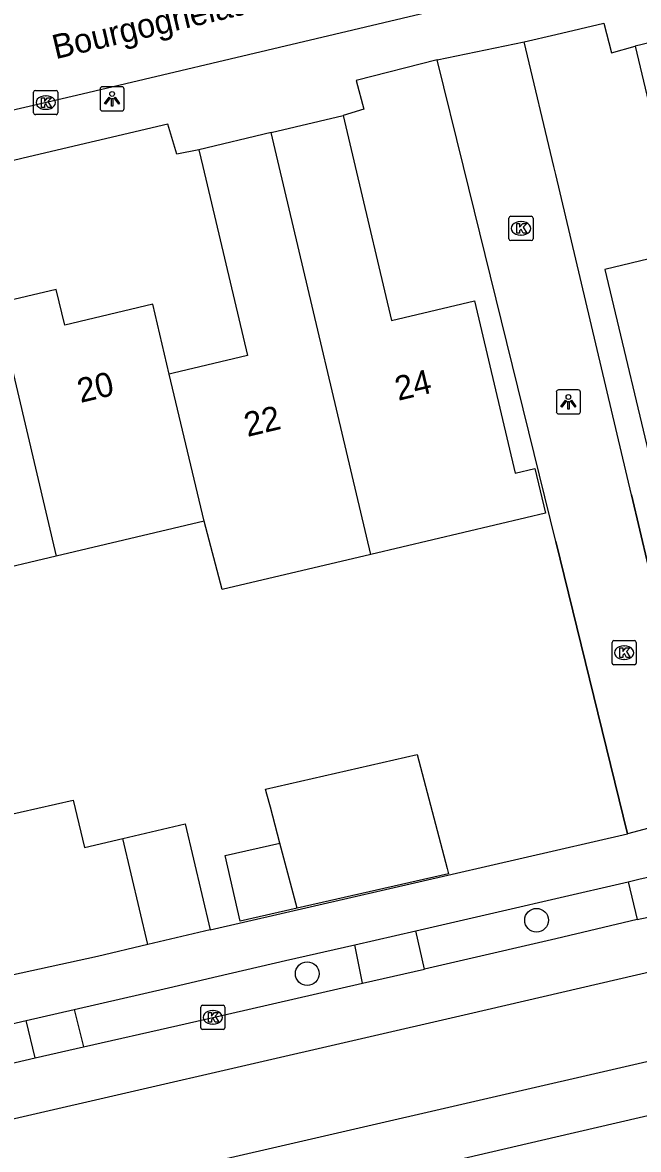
# Model space of a CAD drawing. Extents: x 158461 to 159795, y 387220 to 388672.
# Drawn here: x 159477.96 to 159503.42, y 388209.41 to 388255.94 of the extents above; entities that cross this region are included whole.
import ezdxf

# ---------------------------------------------------------------- set-up
doc = ezdxf.new("R2010")
doc.units = 0
for name, color, linetype in [('IMGEO_Boom', 7, 'Continuous'), ('IMGEO_Kolk', 7, 'Continuous'), ('IMGEO_Lichtpunt', 7, 'Continuous'), ('IMGEO_Muur', 7, 'Continuous'), ('IMGEO_Openbare_ruimte_label', 7, 'Continuous'), ('IMGEO_Pand', 7, 'Continuous'), ('IMGEO_Pand_nummerreeks', 7, 'Continuous'), ('IMGEO_Rijbaan_lokaal_gesloten', 7, 'Continuous'), ('IMGEO_Rijbaan_lokaal_open', 7, 'Continuous'), ('IMGEO_Voetpad_open', 7, 'Continuous')]:
    doc.layers.add(name, color=color, linetype=linetype)

msp = doc.modelspace()

# ---------------------------------------------------------------- linework, layer by layer
at = {"layer": 'IMGEO_Boom'}
for centre in [(159499.21, 388218.871), (159489.731, 388216.664)]:
    msp.add_circle(centre, 0.489, dxfattribs=at)
at = {"layer": 'IMGEO_Kolk'}
for p, q in [((159478.424, 388252.214), (159478.424, 388253.066)), ((159478.499, 388253.14), (159479.351, 388253.14)), ((159478.912, 388252.92), (159478.937, 388252.92)), ((159479.425, 388253.066), (159479.425, 388252.214)), ((159478.935, 388252.36), (159478.91, 388252.36)), ((159479.351, 388252.14), (159478.499, 388252.14)), ((159498.067, 388247.016), (159498.067, 388247.868)), ((159498.142, 388247.942), (159498.994, 388247.942)), ((159498.555, 388247.722), (159498.58, 388247.722)), ((159499.068, 388247.868), (159499.068, 388247.016)), ((159498.994, 388246.942), (159498.142, 388246.942)), ((159498.578, 388247.162), (159498.553, 388247.162)), ((159502.331, 388229.494), (159502.331, 388230.346)), ((159502.406, 388230.42), (159503.258, 388230.42)), ((159502.819, 388230.2), (159502.844, 388230.2)), ((159503.332, 388230.346), (159503.332, 388229.494)), ((159502.842, 388229.64), (159502.817, 388229.64)), ((159503.258, 388229.42), (159502.406, 388229.42)), ((159485.331, 388214.434), (159485.331, 388215.286)), ((159485.406, 388215.36), (159486.258, 388215.36)), ((159485.819, 388215.14), (159485.844, 388215.14)), ((159486.332, 388215.286), (159486.332, 388214.434)), ((159486.258, 388214.36), (159485.406, 388214.36)), ((159485.842, 388214.58), (159485.817, 388214.58))]:
    msp.add_line(p, q, dxfattribs=at)
for points in [[(159478.424, 388252.214), (159478.424, 388253.066)], [(159478.499, 388253.14), (159479.351, 388253.14)], [(159478.745, 388252.84), (159478.868, 388252.84), (159478.868, 388252.689), (159478.998, 388252.84), (159479.162, 388252.84), (159479.016, 388252.689), (159479.169, 388252.44), (159479.017, 388252.44), (159478.932, 388252.604), (159478.868, 388252.537), (159478.868, 388252.44), (159478.745, 388252.44), (159478.745, 388252.84)], [(159479.425, 388253.066), (159479.425, 388252.214)], [(159479.351, 388252.14), (159478.499, 388252.14)], [(159498.067, 388247.016), (159498.067, 388247.868)], [(159498.142, 388247.942), (159498.994, 388247.942)], [(159499.068, 388247.868), (159499.068, 388247.016)], [(159498.388, 388247.642), (159498.511, 388247.642), (159498.511, 388247.491), (159498.641, 388247.642), (159498.805, 388247.642), (159498.659, 388247.491), (159498.812, 388247.242), (159498.66, 388247.242), (159498.575, 388247.406), (159498.511, 388247.339), (159498.511, 388247.242), (159498.388, 388247.242), (159498.388, 388247.642)], [(159498.994, 388246.942), (159498.142, 388246.942)], [(159502.331, 388229.494), (159502.331, 388230.346)], [(159502.406, 388230.42), (159503.258, 388230.42)], [(159502.652, 388230.12), (159502.775, 388230.12), (159502.775, 388229.969), (159502.905, 388230.12), (159503.069, 388230.12), (159502.923, 388229.969), (159503.076, 388229.72), (159502.924, 388229.72), (159502.839, 388229.884), (159502.775, 388229.817), (159502.775, 388229.72), (159502.652, 388229.72), (159502.652, 388230.12)], [(159503.332, 388230.346), (159503.332, 388229.494)], [(159503.258, 388229.42), (159502.406, 388229.42)], [(159485.331, 388214.434), (159485.331, 388215.286)], [(159485.406, 388215.36), (159486.258, 388215.36)], [(159486.332, 388215.286), (159486.332, 388214.434)], [(159485.652, 388215.06), (159485.775, 388215.06), (159485.775, 388214.909), (159485.905, 388215.06), (159486.069, 388215.06), (159485.923, 388214.909), (159486.076, 388214.66), (159485.924, 388214.66), (159485.839, 388214.824), (159485.775, 388214.757), (159485.775, 388214.66), (159485.652, 388214.66), (159485.652, 388215.06)], [(159486.258, 388214.36), (159485.406, 388214.36)]]:
    msp.add_lwpolyline(points, dxfattribs=at)
for centre, start, end in [((159478.501, 388253.064), 91.552, 178.448), ((159478.501, 388253.064), 91.552, 178.448), ((159479.349, 388253.064), 1.552, 88.448), ((159479.349, 388253.064), 1.552, 88.448), ((159478.501, 388252.216), 181.552, 268.448), ((159478.501, 388252.216), 181.552, 268.448), ((159479.349, 388252.216), 271.552, 358.448), ((159479.349, 388252.216), 271.552, 358.448), ((159498.144, 388247.866), 91.552, 178.448), ((159498.144, 388247.866), 91.552, 178.448), ((159498.992, 388247.866), 1.552, 88.448), ((159498.992, 388247.866), 1.552, 88.448), ((159498.144, 388247.018), 181.552, 268.448), ((159498.144, 388247.018), 181.552, 268.448), ((159498.992, 388247.018), 271.552, 358.448), ((159498.992, 388247.018), 271.552, 358.448), ((159502.408, 388230.344), 91.552, 178.448), ((159502.408, 388230.344), 91.552, 178.448), ((159503.256, 388230.344), 1.552, 88.448), ((159503.256, 388230.344), 1.552, 88.448), ((159502.408, 388229.496), 181.552, 268.448), ((159502.408, 388229.496), 181.552, 268.448), ((159503.256, 388229.496), 271.552, 358.448), ((159503.256, 388229.496), 271.552, 358.448), ((159485.408, 388215.284), 91.552, 178.448), ((159485.408, 388215.284), 91.552, 178.448), ((159486.256, 388215.284), 1.552, 88.448), ((159486.256, 388215.284), 1.552, 88.448), ((159485.408, 388214.436), 181.552, 268.448), ((159485.408, 388214.436), 181.552, 268.448), ((159486.256, 388214.436), 271.552, 358.448), ((159486.256, 388214.436), 271.552, 358.448)]:
    msp.add_arc(centre, 0.0765, start, end, dxfattribs=at)
for centre, major_axis, ratio, start_param, end_param in [((159478.911, 388252.64), (-0.387, 0.002), 0.722429, 4.712389, 7.853982), ((159478.936, 388252.64), (-0.39, 0.002), 0.717154, 1.570796, 4.712389), ((159498.554, 388247.442), (-0.387, 0.002), 0.722429, 4.712389, 7.853982), ((159498.579, 388247.442), (-0.39, 0.002), 0.717154, 1.570796, 4.712389), ((159502.818, 388229.92), (-0.387, 0.002), 0.722429, 4.712389, 7.853982), ((159502.843, 388229.92), (-0.39, 0.002), 0.717154, 1.570796, 4.712389), ((159485.818, 388214.86), (-0.387, 0.002), 0.722429, 4.712389, 7.853982), ((159485.843, 388214.86), (-0.39, 0.002), 0.717154, 1.570796, 4.712389)]:
    msp.add_ellipse(centre, major_axis=major_axis, ratio=ratio, start_param=start_param, end_param=end_param, dxfattribs=at)
at = {"layer": 'IMGEO_Lichtpunt'}
for p, q in [((159482.07, 388253.293), (159481.262, 388253.293)), ((159482.07, 388253.293), (159481.262, 388253.293)), ((159481.168, 388253.198), (159481.168, 388252.391)), ((159481.168, 388253.198), (159481.168, 388252.391)), ((159482.164, 388252.391), (159482.164, 388253.198)), ((159482.164, 388252.391), (159482.164, 388253.198)), ((159481.262, 388252.297), (159482.07, 388252.297)), ((159481.262, 388252.297), (159482.07, 388252.297)), ((159500.028, 388240.681), (159500.028, 388239.874)), ((159500.028, 388240.681), (159500.028, 388239.874)), ((159500.93, 388240.776), (159500.122, 388240.776)), ((159500.93, 388240.776), (159500.122, 388240.776)), ((159501.024, 388239.874), (159501.024, 388240.681)), ((159501.024, 388239.874), (159501.024, 388240.681)), ((159500.122, 388239.78), (159500.93, 388239.78)), ((159500.122, 388239.78), (159500.93, 388239.78))]:
    msp.add_line(p, q, dxfattribs=at)
for points in [[(159481.542, 388252.862), (159481.581, 388252.834), (159481.393, 388252.572), (159481.355, 388252.599), (159481.542, 388252.862)], [(159481.644, 388252.814), (159481.691, 388252.814), (159481.691, 388252.492), (159481.644, 388252.492), (159481.644, 388252.814)], [(159481.754, 388252.834), (159481.792, 388252.861), (159481.979, 388252.599), (159481.94, 388252.571), (159481.754, 388252.834)], [(159500.402, 388240.345), (159500.441, 388240.317), (159500.253, 388240.055), (159500.215, 388240.082), (159500.402, 388240.345)], [(159500.504, 388240.297), (159500.551, 388240.297), (159500.551, 388239.975), (159500.504, 388239.975), (159500.504, 388240.297)], [(159500.614, 388240.317), (159500.652, 388240.344), (159500.839, 388240.082), (159500.8, 388240.054), (159500.614, 388240.317)]]:
    msp.add_lwpolyline(points, dxfattribs=at)
for centre in [(159481.667, 388252.996), (159500.527, 388240.479)]:
    msp.add_circle(centre, 0.0994, dxfattribs=at)
for centre, start, end in [((159481.262, 388253.198), 90, 180), ((159481.262, 388253.198), 90, 180), ((159482.07, 388253.198), 0, 90), ((159482.07, 388253.198), 0, 90), ((159481.262, 388252.391), 180, 270), ((159481.262, 388252.391), 180, 270), ((159482.07, 388252.391), 270, 0), ((159482.07, 388252.391), 270, 360), ((159500.122, 388240.681), 90, 180), ((159500.122, 388240.681), 90, 180), ((159500.93, 388240.681), 0, 90), ((159500.93, 388240.681), 0, 90), ((159500.122, 388239.874), 180, 270), ((159500.122, 388239.874), 180, 270), ((159500.93, 388239.874), 270, 0), ((159500.93, 388239.874), 270, 360)]:
    msp.add_arc(centre, 0.0946, start, end, dxfattribs=at)
at = {"layer": 'IMGEO_Muur'}
for points in [[(159503.131, 388236.439), (159506.24, 388223.306)], [(159500, 388234.518), (159502.975, 388222.442)], [(159485.723, 388218.477), (159502.975, 388222.442)]]:
    msp.add_lwpolyline(points, dxfattribs=at)
at = {"layer": 'IMGEO_Pand'}
for points in [[(159506.168, 388255.658), (159503.28, 388254.966)], [(159503.28, 388254.966), (159504.469, 388250), (159505.299, 388246.534), (159502.028, 388245.751), (159504.197, 388236.694), (159510.362, 388238.17)], [(159488.235, 388251.399), (159491.216, 388252.104)], [(159491.216, 388252.104), (159491.714, 388250), (159493.219, 388243.636), (159496.647, 388244.447), (159498.329, 388237.337), (159499.144, 388237.53), (159499.58, 388235.687), (159498.765, 388235.494), (159492.357, 388233.978)], [(159488.235, 388251.399), (159485.255, 388250.694)], [(159492.357, 388233.978), (159488.566, 388250), (159488.235, 388251.399)], [(159485.255, 388250.694), (159485.419, 388250), (159487.266, 388242.193), (159484.187, 388241.465), (159484.029, 388241.427)], [(159484.029, 388241.427), (159483.347, 388244.308), (159479.707, 388243.447), (159479.359, 388244.92), (159476.888, 388244.335)], [(159476.888, 388244.335), (159479.356, 388233.901)], [(159485.467, 388235.347), (159484.029, 388241.427)], [(159485.467, 388235.347), (159479.356, 388233.901)], [(159492.357, 388233.978), (159486.21, 388232.524), (159485.467, 388235.347)], [(159479.356, 388233.901), (159473.313, 388232.472)], [(159488.6, 388222.061), (159488.209, 388223.548), (159488.069, 388224.079), (159488.014, 388224.287), (159494.272, 388225.712), (159495.512, 388221.002), (159495.568, 388220.789), (159489.31, 388219.364)], [(159476.129, 388220.855), (159475.66, 388222.838), (159480.059, 388223.836), (159480.523, 388221.87), (159482.113, 388222.246)], [(159482.113, 388222.246), (159484.688, 388222.855), (159485.723, 388218.477)], [(159483.148, 388217.868), (159482.113, 388222.246)], [(159489.31, 388219.364), (159486.954, 388218.828), (159486.335, 388221.545), (159488.6, 388222.061)], [(159489.31, 388219.364), (159488.6, 388222.061)], [(159485.723, 388218.477), (159483.148, 388217.868)], [(159483.148, 388217.868), (159481.062, 388217.375), (159477.154, 388216.523)]]:
    msp.add_lwpolyline(points, dxfattribs=at)
at = {"layer": 'IMGEO_Rijbaan_lokaal_gesloten'}
for points in [[(159607.838, 388245.417), (159603.807, 388243.497), (159599.618, 388241.693), (159597.657, 388240.796), (159595.242, 388239.856), (159592.211, 388238.767), (159589.69, 388238.075), (159586.637, 388237.162), (159562.502, 388230.789), (159533.785, 388223.662), (159496.404, 388214.991), (159473.197, 388209.649), (159438.275, 388201.508), (159421.968, 388197.936), (159415.412, 388196.71), (159408.779, 388195.726), (159407.256, 388195.517), (159405.737, 388195.341), (159404.226, 388195.23), (159402.729, 388195.219), (159401.249, 388195.339), (159400.032, 388195.564), (159398.362, 388196.096), (159396.992, 388196.744)], [(159484.963, 388206.479), (159484.418, 388208.582), (159509.617, 388214.383), (159564.503, 388226.641), (159573.934, 388228.475), (159584.111, 388230.334), (159589.56, 388231.33), (159599.467, 388232.306), (159607.893, 388232.649), (159613.608, 388232.616), (159613.981, 388232.644)], [(159593.042, 388229.609), (159591.857, 388229.487), (159590.007, 388229.182), (159589.575, 388229.114), (159587.297, 388228.71), (159583.887, 388228.131), (159580.587, 388227.522), (159575.477, 388226.54), (159566.876, 388224.967), (159563.275, 388224.19), (159559.205, 388223.423), (159554.584, 388222.468), (159551.083, 388221.7), (159537.479, 388218.605), (159500, 388209.909), (159495.213, 388208.798), (159485.84, 388206.677), (159484.963, 388206.479)], [(159503.364, 388218.898), (159503.822, 388219.005), (159507.078, 388219.768)], [(159503.364, 388218.898), (159500, 388218.11), (159496.013, 388217.175), (159494.572, 388216.847)], [(159492.021, 388216.267), (159494.572, 388216.847)], [(159480.482, 388213.641), (159484.384, 388214.529), (159486.432, 388214.995), (159492.021, 388216.267)], [(159478.493, 388213.189), (159480.482, 388213.641)], [(159475.683, 388212.549), (159476.999, 388212.849), (159478.493, 388213.189)]]:
    msp.add_lwpolyline(points, dxfattribs=at)
at = {"layer": 'IMGEO_Rijbaan_lokaal_open'}
msp.add_lwpolyline([(159509.644, 388259.902), (159500, 388257.619), (159480.201, 388252.935), (159467.544, 388250), (159464.987, 388249.407), (159464.106, 388249.196)], dxfattribs=at)
at = {"layer": 'IMGEO_Voetpad_open'}
for points in [[(159498.702, 388255.145), (159500, 388255.448), (159501.992, 388255.913), (159502.307, 388254.692), (159503.28, 388254.966)], [(159495.101, 388254.402), (159498.702, 388255.145)], [(159506.24, 388223.306), (159503.131, 388236.439), (159500, 388249.663), (159499.92, 388250), (159498.702, 388255.145)], [(159495.101, 388254.402), (159491.759, 388253.548), (159492.077, 388252.371), (159491.216, 388252.104)], [(159502.975, 388222.442), (159500, 388234.518), (159496.186, 388250), (159495.101, 388254.402)], [(159485.255, 388250.694), (159484.345, 388250.506), (159483.977, 388251.753), (159477.998, 388250.349), (159476.561, 388250), (159473.138, 388249.169), (159465.847, 388247.498), (159460.975, 388246.29), (159448.048, 388243.236)], [(159506.24, 388223.306), (159502.975, 388222.442)], [(159485.723, 388218.477), (159502.975, 388222.442)], [(159502.998, 388220.461), (159503.438, 388220.563), (159506.711, 388221.318)], [(159494.225, 388218.441), (159497.981, 388219.304), (159500, 388219.77), (159502.998, 388220.461)], [(159502.998, 388220.461), (159503.364, 388218.898)], [(159491.699, 388217.86), (159494.225, 388218.441)], [(159494.572, 388216.847), (159494.225, 388218.441)], [(159480.1, 388215.185), (159483.999, 388216.085), (159486.045, 388216.558), (159488.839, 388217.203), (159491.699, 388217.86)], [(159492.021, 388216.267), (159491.699, 388217.86)], [(159478.109, 388214.725), (159480.1, 388215.185)], [(159480.1, 388215.185), (159480.482, 388213.641)], [(159475.325, 388214.082), (159478.109, 388214.725)], [(159478.493, 388213.189), (159478.109, 388214.725)]]:
    msp.add_lwpolyline(points, dxfattribs=at)

# ---------------------------------------------------------------- texts
at = {"layer": 'IMGEO_Openbare_ruimte_label'}
msp.add_text('Bourgognelaan', height=1, rotation=13.2996, dxfattribs=at).set_placement((159479.331, 388254.426))
at = {"layer": 'IMGEO_Pand_nummerreeks'}
for s, rotation, p in [('24', 13.4588, (159493.492, 388240.32)), ('20', 13.2869, (159480.363, 388240.233)), ('22', 13.4588, (159487.259, 388238.828))]:
    msp.add_text(s, height=1, rotation=rotation, dxfattribs=at).set_placement(p)

doc.saveas('drawing.dxf')
